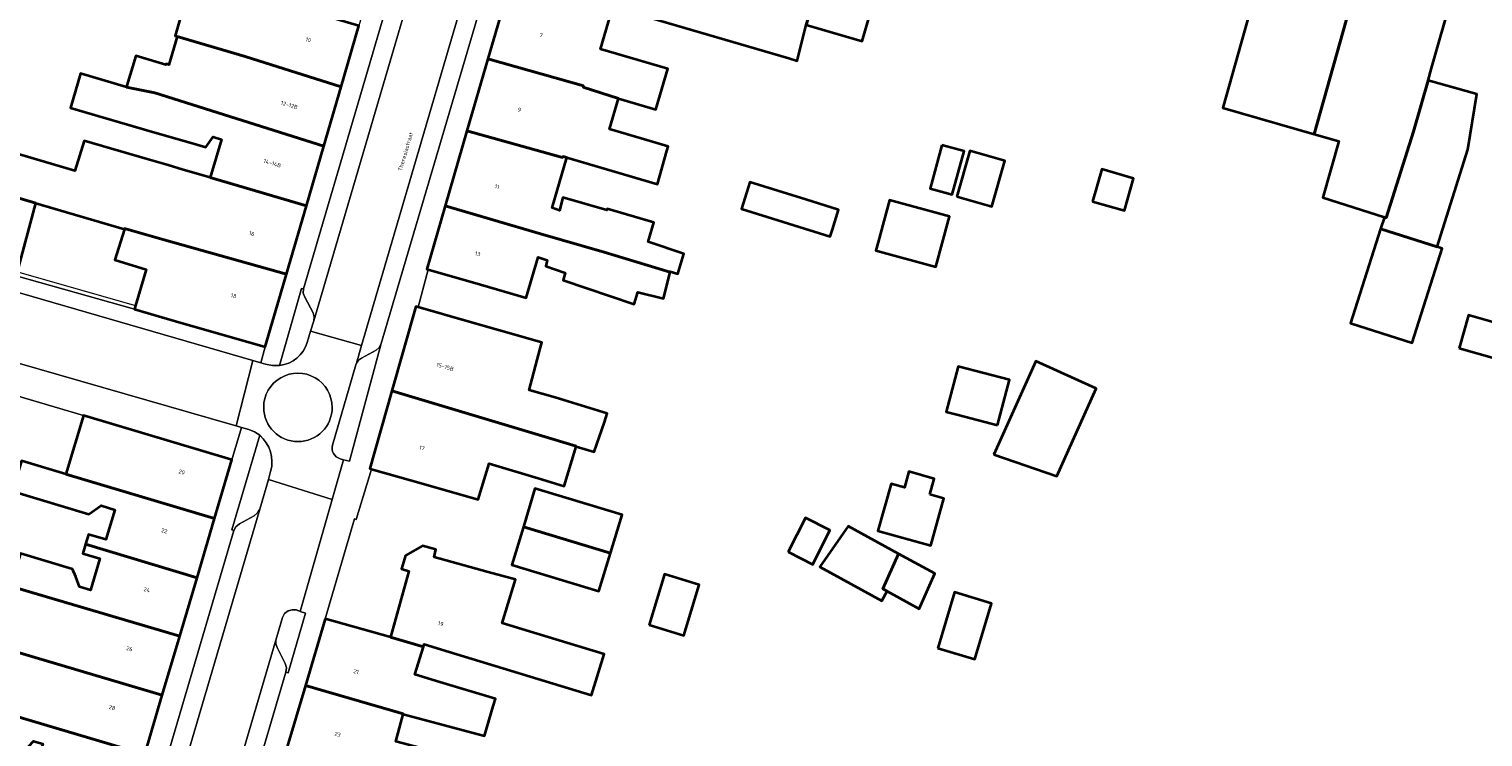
# Model space of a CAD drawing. Header units: metres. Extents: x 197700 to 204338, y 317132 to 325229.
# Tile 598 of 656: x 203017 to 203147, y 318206 to 318270. Entities that reach past the tile are written whole.
import ezdxf
from ezdxf.enums import TextEntityAlignment as Align

# ---------------------------------------------------------------- set-up
doc = ezdxf.new("R2010")
doc.units = ezdxf.units.M
for name, color, linetype, lineweight in [('B-WE-GR-BEPLANTING_CULTUUR_HEESTERS-GV', 90, 'Continuous', 18), ('B-WE-GR-BEPLANTING_CULTUUR_ROOS-GV', 90, 'Continuous', 18), ('B-WE-IE-TERREINAFSCHEIDING_KUNSTMATIG_HEKWERK-G', 20, 'IE-TERREINAFSCHEIDING-KUNSTMATIG', 18), ('B-WE-IE-TERREINAFSCHEIDING_KUNSTMATIG_MUUR-G', 90, 'IE-TERREINAFSCHEIDING-KUNSTMATIG-DICHT', 18), ('B-WE-OG-BEBOUWING-GV', 7, 'Continuous', 35), ('B-WE-OG-BEBOUWING-T18', 10, 'Continuous', 18), ('B-WE-OG-TERREIN_ERF-GV', 7, 'Continuous', 18), ('B-WE-OG-TOPOGRAFIE-T18', 10, 'Continuous', 18), ('B-WE-VH-VERHARDING_BETONSTRAATSTEEN-GV', 252, 'Continuous', 18), ('B-WE-VH-VERHARDING_OPEN-GV', 252, 'Continuous', 18), ('B-WE-VH-VERHARDING_TEGEL-GV', 252, 'Continuous', 18)]:
    doc.layers.add(name, color=color, linetype=linetype, lineweight=lineweight)
doc.styles.add('NLCS-ISO-M200-T18', font='NLCS-ISO.ttf', dxfattribs={"height": 0.36})
doc.linetypes.add('IE-TERREINAFSCHEIDING-KUNSTMATIG', pattern='A,4,[82,NLCS.SHX,S=0.75,R=90,X=0,Y=0],4,-2', length=10)
doc.linetypes.add('IE-TERREINAFSCHEIDING-KUNSTMATIG-DICHT', pattern='A,8,-1,[82,NLCS.SHX,S=0.75,R=90,X=0,Y=0],-1', length=10)

msp = doc.modelspace()

# ---------------------------------------------------------------- linework, layer by layer
at = {"layer": 'B-WE-GR-BEPLANTING_CULTUUR_HEESTERS-GV'}
for points in [[(203041.68, 318241.654), (203041.985, 318242.658), (203042.264, 318243.578), (203042.304, 318243.952), (203042.201, 318244.314), (203041.455, 318245.7), (203041.328, 318246.069), (203041.362, 318246.458), (203041.164, 318246.499), (203039.202, 318239.584)], [(203037.424, 318233.334), (203034.918, 318224.844), (203035.101, 318224.795), (203035.297, 318225.137), (203035.601, 318225.389), (203036.928, 318226.119), (203037.228, 318226.37), (203037.442, 318226.7)], [(203037.442, 318226.7), (203038.205, 318229.375), (203038.407, 318230.081)]]:
    msp.add_lwpolyline(points, dxfattribs=at)
for points in [[(203039.202, 318239.584, 0.2985962), (203041.68, 318241.654)], [(203038.407, 318230.081, 0.2897197), (203037.424, 318233.334)]]:
    msp.add_lwpolyline(points, format="xyb", dxfattribs=at)
msp.add_lwpolyline([(203038.878, 318214.969), (203038.868, 318214.629), (203038.988, 318214.312), (203039.711, 318212.869), (203039.817, 318212.487), (203039.771, 318212.095), (203039.962, 318212.034), (203041.52, 318217.392), (203041.043, 318217.551), (203040.73, 318217.685), (203040.338, 318217.697), (203039.964, 318217.586), (203039.65, 318217.346), (203039.468, 318216.997)], close=True, dxfattribs=at)
at = {"layer": 'B-WE-GR-BEPLANTING_CULTUUR_ROOS-GV'}
for points in [[(203048.318, 318241.545), (203048.14, 318241.209), (203047.861, 318240.954), (203046.553, 318240.235), (203046.27, 318240.057), (203046.086, 318239.779), (203046.046, 318239.644), (203043.937, 318232.447)], [(203044.635, 318231.225), (203044.938, 318231.133), (203045.473, 318231.022), (203048.318, 318241.545)]]:
    msp.add_lwpolyline(points, dxfattribs=at)
msp.add_lwpolyline([(203043.937, 318232.447, 0.4137143), (203044.635, 318231.225)], format="xyb", dxfattribs=at)
at = {"layer": 'B-WE-IE-TERREINAFSCHEIDING_KUNSTMATIG_HEKWERK-G'}
msp.add_lwpolyline([(203015.719, 318247.974), (203026.294, 318244.953)], dxfattribs=at)
at = {"layer": 'B-WE-IE-TERREINAFSCHEIDING_KUNSTMATIG_MUUR-G'}
msp.add_lwpolyline([(203012.912, 318237.675), (203021.645, 318235.112)], dxfattribs=at)
at = {"layer": 'B-WE-OG-BEBOUWING-GV'}
for points in [[(203067.17, 318292.365), (203064.825, 318291.072), (203059.94, 318274.221), (203068.493, 318271.755), (203069.026, 318271.6), (203069.065, 318271.734), (203084.823, 318267.112), (203085.575, 318266.891), (203086.38, 318270.125), (203091.221, 318285.371), (203084.619, 318287.301)], [(203095.648, 318286.143), (203095.154, 318284.191), (203091.221, 318285.371), (203086.38, 318270.125), (203091.382, 318268.658), (203092.547, 318272.668), (203095.256, 318280.774), (203097.491, 318280.218), (203097.595, 318280.192), (203098.559, 318284.067), (203098.901, 318285.44)], [(203127.794, 318277.242), (203123.698, 318262.661), (203131.887, 318260.328), (203137.345, 318279.752), (203129.146, 318282.055)], [(203137.345, 318279.752), (203131.887, 318260.328), (203134.093, 318259.699), (203132.651, 318254.639), (203138.162, 318252.873), (203138.322, 318252.822), (203140.776, 318260.553), (203142.082, 318265.135), (203142.391, 318266.218), (203144.193, 318272.635), (203145.545, 318277.448)], [(203027.778, 318275.454), (203027.451, 318275.541), (203026.665, 318272.588), (203030.509, 318271.442), (203029.854, 318269.115), (203030.042, 318269.06), (203036.12, 318267.263), (203044.725, 318264.571), (203046.317, 318270.028), (203031.291, 318274.443)], [(203057.856, 318267.079), (203066.437, 318264.642), (203066.406, 318264.536), (203069.553, 318263.523), (203072.922, 318262.535), (203073.987, 318266.165), (203067.951, 318267.936), (203069.026, 318271.6), (203068.493, 318271.755), (203059.94, 318274.221)], [(203043.168, 318259.232), (203044.725, 318264.571), (203036.12, 318267.263), (203030.042, 318269.06), (203029.289, 318266.534), (203029.049, 318266.606), (203029.023, 318266.52), (203026.32, 318267.326), (203025.527, 318264.666), (203025.485, 318264.524), (203028.021, 318264.034)], [(203064.936, 318258.217), (203073.071, 318255.837), (203073.902, 318258.834), (203074.015, 318259.221), (203072.114, 318259.779), (203068.744, 318260.767), (203069.553, 318263.523), (203066.406, 318264.536), (203066.437, 318264.642), (203057.856, 318267.079), (203055.968, 318260.604), (203064.537, 318258.217), (203064.568, 318258.323)], [(203041.614, 318253.904), (203043.168, 318259.232), (203028.021, 318264.034), (203025.485, 318264.524), (203021.378, 318265.749), (203020.483, 318262.681), (203028.036, 318260.479), (203031.277, 318259.534), (203032.6, 318259.154), (203033.265, 318260.064), (203033.998, 318259.826), (203033.002, 318256.424)], [(203145.649, 318258.932), (203146.457, 318263.906), (203142.082, 318265.135), (203140.776, 318260.553), (203138.322, 318252.822), (203138.162, 318252.873), (203137.824, 318251.818), (203142.882, 318250.213)], [(203068.277, 318249.727), (203074.186, 318247.936), (203074.205, 318248.011), (203074.888, 318247.811), (203075.41, 318249.59), (203072.219, 318250.677), (203072.728, 318252.413), (203068.554, 318253.637), (203068.504, 318253.491), (203064.573, 318254.644), (203064.283, 318253.478), (203063.613, 318253.706), (203064.936, 318258.217), (203064.568, 318258.323), (203064.537, 318258.217), (203055.968, 318260.604), (203054.027, 318253.879), (203062.59, 318251.373)], [(203017.385, 318254.134), (203025.303, 318251.789), (203025.327, 318251.866), (203028.871, 318250.85), (203039.825, 318247.771), (203041.614, 318253.904), (203033.002, 318256.424), (203030.577, 318257.134), (203029.239, 318257.525), (203027.339, 318258.087), (203021.712, 318259.728), (203020.877, 318257.027), (203015.11, 318258.746), (203014.031, 318255.127)], [(203098.533, 318259.338), (203097.468, 318255.44), (203099.46, 318254.895), (203100.525, 318258.794)], [(203099.88, 318254.716), (203102.993, 318253.831), (203104.157, 318257.924), (203101.044, 318258.809)], [(203112.025, 318254.284), (203114.875, 318253.466), (203115.702, 318256.349), (203112.852, 318257.167)], [(203015.621, 318247.613), (203015.719, 318247.974), (203017.385, 318254.134), (203014.031, 318255.127), (203012.242, 318248.567)], [(203086.338, 318254.446), (203081.319, 318256.01), (203080.576, 318253.624), (203088.532, 318251.145), (203088.725, 318251.764), (203089.275, 318253.531)], [(203074.186, 318247.936), (203068.277, 318249.727), (203062.59, 318251.373), (203054.027, 318253.879), (203052.393, 318248.22), (203052.507, 318248.187), (203057.197, 318246.834), (203061.302, 318245.659), (203062.366, 318249.288), (203063.182, 318249.01), (203063.053, 318248.493), (203064.795, 318247.899), (203064.602, 318247.241), (203070.979, 318245.068), (203071.296, 318246.147), (203073.599, 318245.574)], [(203092.813, 318250.647), (203092.609, 318249.901), (203097.974, 318248.435), (203099.202, 318252.929), (203093.837, 318254.395)], [(203025.303, 318251.789), (203024.442, 318249.04), (203027.261, 318248.2), (203026.294, 318244.953), (203026.197, 318244.627), (203029.874, 318243.566), (203037.921, 318241.243), (203039.825, 318247.771), (203028.871, 318250.85), (203025.327, 318251.866)], [(203142.882, 318250.213), (203137.824, 318251.818), (203135.143, 318243.371), (203140.65, 318241.623), (203143.331, 318250.07)], [(203065.765, 318232.357), (203065.757, 318232.331), (203067.388, 318231.838), (203068.313, 318234.5), (203068.554, 318235.298), (203063.886, 318236.709), (203061.556, 318237.375), (203062.538, 318241.11), (203062.702, 318241.654), (203058.801, 318242.765), (203056.198, 318243.507), (203051.619, 318244.812), (203051.415, 318244.87), (203049.263, 318237.314), (203062.389, 318233.36)], [(203144.857, 318241.128), (203148.227, 318240.181), (203149.057, 318243.134), (203145.686, 318244.081)], [(203103.52, 318234.227), (203104.579, 318238.289), (203099.974, 318239.49), (203098.915, 318235.428), (203099.974, 318235.152)], [(203103.185, 318231.62), (203108.821, 318229.681), (203112.346, 318237.529), (203106.932, 318239.961)], [(203052.086, 318228.97), (203056.998, 318227.571), (203057.976, 318230.806), (203062.354, 318229.483), (203064.683, 318228.779), (203065.757, 318232.331), (203065.765, 318232.357), (203062.389, 318233.36), (203049.263, 318237.314), (203047.277, 318230.34), (203047.435, 318230.295)], [(203033.375, 318225.859), (203034.936, 318231.146), (203021.645, 318235.112), (203020.073, 318229.846)], [(203021.832, 318223.587), (203031.81, 318220.562), (203033.375, 318225.859), (203020.073, 318229.846), (203016.091, 318231.039), (203015.271, 318228.317), (203022.116, 318226.255), (203023.214, 318227.038), (203024.443, 318226.665), (203023.629, 318223.979), (203022.09, 318224.445)], [(203097.44, 318228.012), (203097.838, 318229.442), (203095.568, 318230.074), (203095.17, 318228.644), (203093.976, 318228.977), (203092.805, 318224.774), (203097.531, 318223.458), (203098.702, 318227.66)], [(203061.039, 318225.142), (203068.847, 318222.774), (203069.885, 318226.197), (203067.03, 318227.063), (203062.077, 318228.565)], [(203068.847, 318222.774), (203061.039, 318225.142), (203060.001, 318221.718), (203067.809, 318219.35)], [(203084.755, 318222.875), (203086.959, 318221.76), (203088.506, 318224.819), (203086.303, 318225.934)], [(203094.642, 318222.721), (203090.132, 318225.196), (203087.604, 318221.533), (203093.146, 318218.491), (203093.621, 318219.357), (203093.227, 318219.573)], [(203031.81, 318220.562), (203021.832, 318223.587), (203021.578, 318222.745), (203023.114, 318222.282), (203022.255, 318219.449), (203021.283, 318219.743), (203020.941, 318220.632), (203020.67, 318221.338), (203015.985, 318222.749), (203015.814, 318222.18), (203013.51, 318222.874), (203012.824, 318220.595), (203015.235, 318219.869), (203015.204, 318219.766), (203030.266, 318215.332)], [(203057.876, 318221.071), (203053.054, 318222.402), (203053.205, 318223.092), (203052.004, 318223.416), (203050.494, 318222.565), (203050.14, 318221.356), (203050.79, 318221.153), (203049.154, 318215.226), (203052.084, 318214.365), (203052.162, 318214.621), (203054.403, 318213.939), (203067.153, 318210.057), (203068.268, 318213.72), (203061.582, 318215.755), (203059.142, 318216.498), (203060.328, 318220.395)], [(203093.621, 318219.357), (203096.491, 318217.783), (203097.883, 318220.943), (203094.642, 318222.721), (203093.227, 318219.573)], [(203072.298, 318216.335), (203075.414, 318215.391), (203076.791, 318219.934), (203073.676, 318220.879)], [(203015.204, 318219.766), (203013.629, 318214.538), (203013.761, 318214.498), (203013.754, 318214.476), (203028.702, 318210.035), (203030.266, 318215.332)], [(203098.156, 318214.26), (203101.468, 318213.261), (203102.976, 318218.262), (203099.664, 318219.261)], [(203043.303, 318216.897), (203041.524, 318210.895), (203050.288, 318208.379), (203050.276, 318208.334), (203057.553, 318206.411), (203058.35, 318209.07), (203058.542, 318209.702), (203053.574, 318211.215), (203051.333, 318211.897), (203052.084, 318214.365), (203049.154, 318215.226)], [(203027.136, 318204.733), (203028.702, 318210.035), (203013.754, 318214.476), (203013.044, 318212.119), (203012.916, 318212.157), (203012.024, 318209.195)], [(203050.276, 318208.334), (203050.288, 318208.379), (203041.524, 318210.895), (203039.807, 318205.104), (203048.553, 318202.596), (203050.629, 318202.047), (203057.201, 318200.311), (203058.087, 318203.663), (203049.632, 318205.897)], [(203012.024, 318209.195), (203011.228, 318206.552), (203016.33, 318205.009), (203017.172, 318205.926), (203017.998, 318205.676), (203017.263, 318203.246), (203016.016, 318203.623), (203015.647, 318202.403), (203025.582, 318199.47), (203027.136, 318204.733)]]:
    msp.add_lwpolyline(points, close=True, dxfattribs=at)
at = {"layer": 'B-WE-OG-TERREIN_ERF-GV'}
for points in [[(203123.698, 318262.661), (203127.794, 318277.242), (203129.146, 318282.055), (203137.345, 318279.752), (203145.545, 318277.448), (203144.193, 318272.635), (203142.391, 318266.218), (203142.082, 318265.135), (203146.457, 318263.906), (203145.649, 318258.932), (203142.882, 318250.213), (203143.331, 318250.07), (203140.65, 318241.623), (203135.143, 318243.371), (203137.824, 318251.818), (203138.162, 318252.873), (203132.651, 318254.639), (203134.093, 318259.699), (203131.887, 318260.328)], [(203098.533, 318259.338), (203100.525, 318258.794), (203099.46, 318254.895), (203097.468, 318255.44)], [(203099.88, 318254.716), (203101.044, 318258.809), (203104.157, 318257.924), (203102.993, 318253.831)], [(203112.025, 318254.284), (203112.852, 318257.167), (203115.702, 318256.349), (203114.875, 318253.466)], [(203088.532, 318251.145), (203080.576, 318253.624), (203081.319, 318256.01), (203086.338, 318254.446), (203089.275, 318253.531), (203088.725, 318251.764)], [(203015.719, 318247.974), (203015.621, 318247.613), (203026.197, 318244.627), (203026.294, 318244.953), (203027.261, 318248.2), (203024.442, 318249.04), (203025.303, 318251.789), (203017.385, 318254.134)], [(203093.837, 318254.395), (203099.202, 318252.929), (203097.974, 318248.435), (203092.609, 318249.901), (203092.813, 318250.647)], [(203144.857, 318241.128), (203145.686, 318244.081), (203149.057, 318243.134), (203148.227, 318240.181)], [(203099.974, 318235.152), (203098.915, 318235.428), (203099.974, 318239.49), (203104.579, 318238.289), (203103.52, 318234.227)], [(203103.185, 318231.62), (203106.932, 318239.961), (203112.346, 318237.529), (203108.821, 318229.681)], [(203095.17, 318228.644), (203095.568, 318230.074), (203097.838, 318229.442), (203097.44, 318228.012), (203098.702, 318227.66), (203097.531, 318223.458), (203092.805, 318224.774), (203093.976, 318228.977)], [(203068.847, 318222.774), (203067.809, 318219.35), (203060.001, 318221.718), (203061.039, 318225.142), (203062.077, 318228.565), (203067.03, 318227.063), (203069.885, 318226.197)], [(203084.755, 318222.875), (203086.303, 318225.934), (203088.506, 318224.819), (203086.959, 318221.76)], [(203093.621, 318219.357), (203093.146, 318218.491), (203087.604, 318221.533), (203090.132, 318225.196), (203094.642, 318222.721), (203097.883, 318220.943), (203096.491, 318217.783)], [(203073.676, 318220.879), (203076.791, 318219.934), (203075.414, 318215.391), (203072.298, 318216.335)], [(203098.156, 318214.26), (203099.664, 318219.261), (203102.976, 318218.262), (203101.468, 318213.261)]]:
    msp.add_lwpolyline(points, close=True, dxfattribs=at)
for points in [[(203092.547, 318272.668), (203091.382, 318268.658), (203086.38, 318270.125), (203085.575, 318266.891), (203084.823, 318267.112), (203069.065, 318271.734)], [(203015.11, 318258.746), (203020.877, 318257.027), (203021.712, 318259.728), (203027.339, 318258.087), (203029.239, 318257.525), (203030.577, 318257.134), (203033.002, 318256.424), (203033.998, 318259.826), (203033.265, 318260.064), (203032.6, 318259.154), (203031.277, 318259.534), (203028.036, 318260.479), (203020.483, 318262.681), (203021.378, 318265.749), (203025.485, 318264.524), (203025.527, 318264.666), (203026.32, 318267.326), (203029.023, 318266.52), (203029.049, 318266.606), (203029.289, 318266.534), (203030.042, 318269.06), (203029.854, 318269.115), (203030.509, 318271.442)], [(203069.026, 318271.6), (203067.951, 318267.936), (203073.987, 318266.165), (203072.922, 318262.535), (203069.553, 318263.523), (203068.744, 318260.767), (203072.114, 318259.779), (203074.015, 318259.221), (203073.902, 318258.834), (203073.071, 318255.837), (203064.936, 318258.217), (203063.613, 318253.706), (203064.283, 318253.478), (203064.573, 318254.644), (203068.504, 318253.491), (203068.554, 318253.637), (203072.728, 318252.413), (203072.219, 318250.677), (203075.41, 318249.59), (203074.888, 318247.811), (203074.205, 318248.011), (203074.186, 318247.936), (203073.599, 318245.574), (203071.296, 318246.147), (203070.979, 318245.068), (203064.602, 318247.241), (203064.795, 318247.899), (203063.053, 318248.493), (203063.182, 318249.01), (203062.366, 318249.288), (203061.302, 318245.659), (203057.197, 318246.834), (203052.507, 318248.187), (203051.619, 318244.812), (203056.198, 318243.507), (203058.801, 318242.765), (203062.702, 318241.654), (203062.538, 318241.11), (203061.556, 318237.375), (203063.886, 318236.709), (203068.554, 318235.298), (203068.313, 318234.5), (203067.388, 318231.838), (203065.757, 318232.331), (203064.683, 318228.779), (203062.354, 318229.483), (203057.976, 318230.806), (203056.998, 318227.571), (203052.086, 318228.97), (203047.435, 318230.295), (203046.055, 318225.794), (203045.902, 318225.833), (203043.303, 318216.897), (203049.154, 318215.226), (203050.79, 318221.153), (203050.14, 318221.356), (203050.494, 318222.565), (203052.004, 318223.416), (203053.205, 318223.092), (203053.054, 318222.402), (203057.876, 318221.071), (203060.328, 318220.395), (203059.142, 318216.498), (203061.582, 318215.755), (203068.268, 318213.72), (203067.153, 318210.057), (203054.403, 318213.939), (203052.162, 318214.621), (203052.084, 318214.365), (203051.333, 318211.897), (203053.574, 318211.215), (203058.542, 318209.702), (203058.35, 318209.07), (203057.553, 318206.411), (203050.276, 318208.334), (203049.632, 318205.897)], [(203016.091, 318231.039), (203020.073, 318229.846), (203021.645, 318235.112), (203012.912, 318237.675)], [(203015.985, 318222.749), (203020.67, 318221.338), (203020.941, 318220.632), (203021.283, 318219.743), (203022.255, 318219.449), (203023.114, 318222.282), (203021.578, 318222.745), (203021.832, 318223.587), (203022.09, 318224.445), (203023.629, 318223.979), (203024.443, 318226.665), (203023.214, 318227.038), (203022.116, 318226.255), (203015.271, 318228.317)]]:
    msp.add_lwpolyline(points, dxfattribs=at)
at = {"layer": 'B-WE-VH-VERHARDING_BETONSTRAATSTEEN-GV'}
for points in [[(203053.884, 318289.173), (203041.362, 318246.458), (203041.328, 318246.069), (203041.455, 318245.7), (203042.201, 318244.314), (203042.304, 318243.952), (203042.264, 318243.578), (203056.24, 318291.17), (203056.058, 318290.822), (203055.762, 318290.567), (203054.35, 318289.826), (203054.081, 318289.524)], [(203048.318, 318241.545), (203061.334, 318285.712), (203061.367, 318286.154), (203061.251, 318286.582), (203060.505, 318287.886), (203060.371, 318288.254), (203060.403, 318288.645), (203046.558, 318241.391), (203046.086, 318239.779), (203046.27, 318240.057), (203046.553, 318240.235), (203047.861, 318240.954), (203048.14, 318241.209)], [(203005.331, 318248.616), (203004.077, 318248.803), (202990.607, 318250.617), (202990.534, 318250.627), (202989.669, 318244.533), (202994.823, 318243.802), (203005.08, 318242.482), (203005.798, 318242.378), (203006.515, 318242.261), (203009.145, 318241.7), (203011.727, 318240.945), (203034.976, 318234.258), (203035.306, 318234.167), (203036.796, 318240.032), (203011.963, 318247.243), (203008.668, 318248.031)], [(203038.205, 318229.375), (203037.442, 318226.7), (203027.699, 318193.633), (203032.234, 318192.409), (203038.878, 318214.969), (203039.468, 318216.997), (203039.65, 318217.346), (203039.964, 318217.586), (203040.338, 318217.697), (203040.73, 318217.685), (203041.043, 318217.551), (203043.921, 318227.585)], [(203035.101, 318224.795), (203026.632, 318195.986), (203026.621, 318195.589), (203026.715, 318195.205), (203027.455, 318193.803), (203027.561, 318193.424), (203027.522, 318193.034), (203027.699, 318193.633), (203037.442, 318226.7), (203037.228, 318226.37), (203036.928, 318226.119), (203035.601, 318225.389), (203035.297, 318225.137)], [(203039.771, 318212.095), (203039.817, 318212.487), (203039.711, 318212.869), (203038.988, 318214.312), (203038.868, 318214.629), (203038.878, 318214.969), (203032.234, 318192.409), (203032.072, 318191.858), (203032.233, 318192.135), (203032.478, 318192.343), (203033.926, 318193.235), (203034.236, 318193.486), (203034.406, 318193.847)]]:
    msp.add_lwpolyline(points, close=True, dxfattribs=at)
for points in [[(203043.917, 318235.834, 1.000163), (203037.782, 318235.832)], [(203037.782, 318235.832, 0.9998371), (203043.917, 318235.834)]]:
    msp.add_lwpolyline(points, format="xyb", dxfattribs=at)
at = {"layer": 'B-WE-VH-VERHARDING_OPEN-GV'}
for points in [[(203056.808, 318293.121), (203056.24, 318291.17), (203042.264, 318243.578), (203041.985, 318242.658), (203046.558, 318241.391), (203060.403, 318288.645), (203060.921, 318290.369)], [(203041.985, 318242.658), (203041.68, 318241.654)], [(203043.937, 318232.447), (203046.046, 318239.644), (203046.086, 318239.779), (203046.558, 318241.391), (203041.985, 318242.658)], [(203039.202, 318239.584), (203038.562, 318239.577), (203037.934, 318239.701), (203037.517, 318239.822), (203036.796, 318240.032), (203035.306, 318234.167), (203035.795, 318234.032), (203036.438, 318233.855), (203036.951, 318233.632), (203037.424, 318233.334)], [(203038.407, 318230.081), (203038.205, 318229.375), (203043.921, 318227.585), (203044.938, 318231.133), (203044.635, 318231.225)]]:
    msp.add_lwpolyline(points, dxfattribs=at)
for points in [[(203041.68, 318241.654, -0.2985962), (203039.202, 318239.584)], [(203037.782, 318235.832, -1.000163), (203043.917, 318235.834)], [(203043.917, 318235.834, -0.9998371), (203037.782, 318235.832)], [(203037.424, 318233.334, -0.2897197), (203038.407, 318230.081)], [(203044.635, 318231.225, -0.4137143), (203043.937, 318232.447)]]:
    msp.add_lwpolyline(points, format="xyb", dxfattribs=at)
at = {"layer": 'B-WE-VH-VERHARDING_TEGEL-GV'}
for points in [[(203055.354, 318294.035), (203055.82, 318295.635), (203053.976, 318296.177), (203053.528, 318294.647), (203052.205, 318290.167), (203050.559, 318284.573), (203049.318, 318280.32), (203047.829, 318275.213), (203046.317, 318270.028), (203044.725, 318264.571), (203043.168, 318259.232), (203041.614, 318253.904), (203039.825, 318247.771), (203037.921, 318241.243), (203037.517, 318239.822), (203037.934, 318239.701), (203038.562, 318239.577), (203039.202, 318239.584), (203041.164, 318246.499), (203041.362, 318246.458), (203053.884, 318289.173), (203053.735, 318289.225), (203055.131, 318294.083)], [(203035.795, 318234.032), (203035.306, 318234.167), (203034.976, 318234.258), (203011.727, 318240.945), (203009.145, 318241.7), (203006.515, 318242.261), (203005.775, 318239.756), (203012.912, 318237.675), (203021.645, 318235.112), (203034.936, 318231.146)], [(203024.013, 318194.159), (203023.101, 318191.071), (203024.853, 318190.544), (203026.451, 318196.025), (203026.632, 318195.986), (203035.101, 318224.795), (203034.918, 318224.844), (203037.424, 318233.334), (203036.951, 318233.632), (203036.438, 318233.855), (203035.795, 318234.032), (203034.936, 318231.146), (203033.375, 318225.859), (203031.81, 318220.562), (203030.266, 318215.332), (203028.702, 318210.035), (203027.136, 318204.733), (203025.582, 318199.47)]]:
    msp.add_lwpolyline(points, close=True, dxfattribs=at)
for points in [[(203061.334, 318285.712), (203048.318, 318241.545), (203045.473, 318231.022), (203044.938, 318231.133), (203043.921, 318227.585), (203041.043, 318217.551), (203041.52, 318217.392), (203039.962, 318212.034), (203039.771, 318212.095)], [(203039.807, 318205.104), (203041.524, 318210.895), (203043.303, 318216.897), (203045.902, 318225.833), (203046.055, 318225.794), (203047.435, 318230.295), (203047.277, 318230.34), (203049.263, 318237.314), (203051.415, 318244.87), (203051.619, 318244.812), (203052.507, 318248.187), (203052.393, 318248.22), (203054.027, 318253.879), (203055.968, 318260.604), (203057.856, 318267.079), (203059.94, 318274.221)], [(202990.607, 318250.617), (203004.077, 318248.803), (203005.331, 318248.616), (203008.668, 318248.031), (203011.963, 318247.243), (203036.796, 318240.032), (203037.517, 318239.822), (203037.921, 318241.243), (203029.874, 318243.566), (203026.197, 318244.627), (203015.621, 318247.613), (203012.242, 318248.567), (203008.728, 318249.51), (203008.715, 318249.385), (203000.762, 318250.605), (203000.724, 318250.347), (202998.438, 318250.684), (202998.465, 318250.869), (202988.582, 318252.275)], [(203039.771, 318212.095), (203034.406, 318193.847), (203034.586, 318193.779), (203032.643, 318187.201)]]:
    msp.add_lwpolyline(points, dxfattribs=at)

# ---------------------------------------------------------------- texts
at = {"layer": 'B-WE-OG-BEBOUWING-T18', "style": 'NLCS-ISO-M200-T18'}
for s, rotation, p in [('7', 343.8, (203062.639, 318269.191)), ('10', 343.8, (203041.783, 318268.769)), ('12-12B', 343.7, (203040.077, 318262.921)), ('9', 343.8, (203060.689, 318262.505)), ('14-14B', 343.7, (203038.558, 318257.711)), ('11', 343.9, (203058.691, 318255.613)), ('16', 343.8, (203036.719, 318251.406)), ('13', 343.9, (203056.954, 318249.596)), ('18', 343.8, (203035.092, 318245.831)), ('15-15B', 344.1, (203054.035, 318239.465)), ('17', 344.1, (203051.966, 318232.2)), ('20', 343.6, (203030.44, 318230.043)), ('22', 343.6, (203028.881, 318224.764)), ('24', 343.6, (203027.321, 318219.484)), ('19', 344.6, (203053.641, 318216.447)), ('26', 343.6, (203025.761, 318214.199)), ('21', 343.5, (203046.067, 318212.146)), ('28', 343.6, (203024.204, 318208.926)), ('23', 343.5, (203044.403, 318206.534))]:
    msp.add_text(s, height=0.36, rotation=rotation, dxfattribs=at).set_placement(p, align=Align.MIDDLE)
at = {"layer": 'B-WE-OG-TOPOGRAFIE-T18', "style": 'NLCS-ISO-M200-T18'}
msp.add_text('Theresiastraat', height=0.36, rotation=73.6, dxfattribs=at).set_placement((203050.487, 318258.759), align=Align.MIDDLE)

doc.saveas('drawing.dxf')
